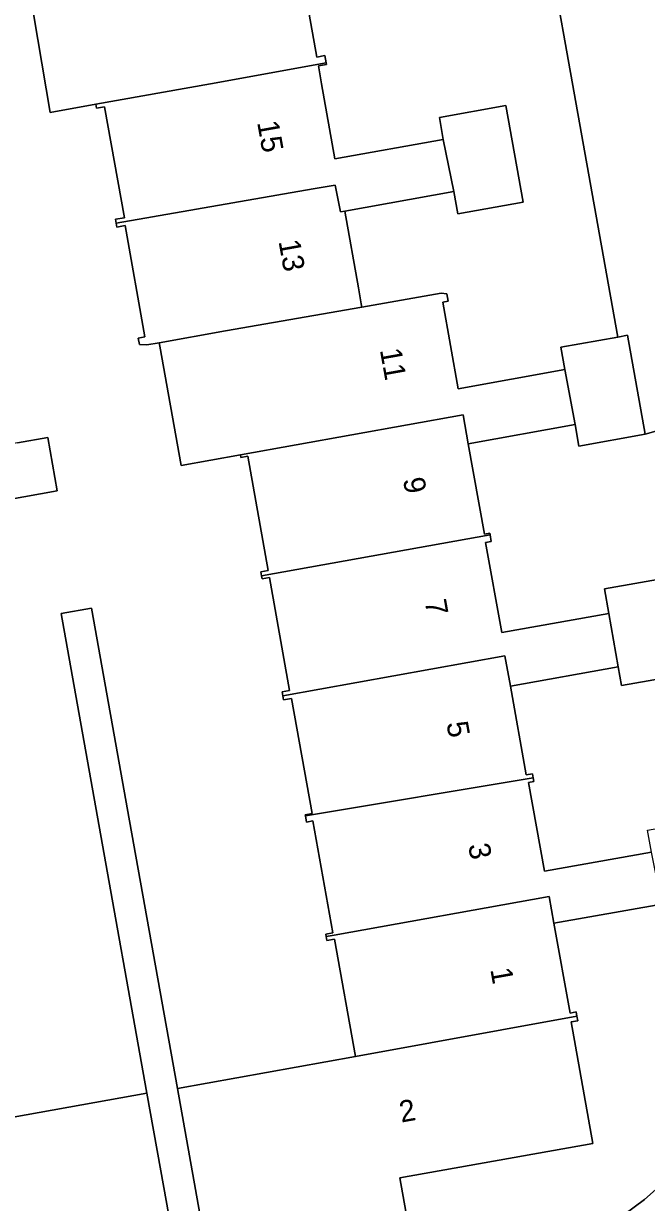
# Model space of a CAD drawing. Extents: x 157793 to 159380, y 380877 to 382313.
# Drawn here: x 158698.2 to 158727.1, y 381448 to 381502.8 of the extents above; entities that cross this region are included whole.
import ezdxf

# ---------------------------------------------------------------- set-up
doc = ezdxf.new("R2010")
doc.units = 0
for name, color, linetype in [('IMGEO_Erf', 7, 'Continuous'), ('IMGEO_Pand', 7, 'Continuous'), ('IMGEO_Pand_nummerreeks', 7, 'Continuous'), ('IMGEO_Voetpad_open', 7, 'Continuous')]:
    doc.layers.add(name, color=color, linetype=linetype)

msp = doc.modelspace()

# ---------------------------------------------------------------- linework, layer by layer
at = {"layer": 'IMGEO_Erf'}
for points in [[(158711.085, 381505.25), (158711.803, 381501.241), (158712.179, 381501.309), (158712.24, 381500.966), (158712.254, 381500.889), (158711.885, 381500.823), (158712.028, 381500), (158712.636, 381496.507), (158717.688, 381497.412), (158717.505, 381498.436), (158720.59, 381498.989), (158721.395, 381494.491), (158718.37, 381493.949), (158718.183, 381494.992), (158713.101, 381494.081), (158713.74, 381490.514), (158713.874, 381489.764), (158713.903, 381489.608), (158717.595, 381490.267), (158717.856, 381490.237), (158717.918, 381489.89), (158717.664, 381489.844), (158718.384, 381485.822), (158723.346, 381486.71), (158723.16, 381487.75), (158725.807, 381488.225), (158720.649, 381517.086)], [(158695.849, 381451.638), (158703.901, 381453.08), (158701.588, 381465.995), (158699.91, 381475.369), (158701.328, 381475.623), (158703.097, 381465.732), (158705.322, 381453.297), (158713.608, 381454.78), (158712.632, 381460.236), (158712.276, 381460.172), (158712.243, 381460.354), (158712.223, 381460.466), (158712.555, 381460.525), (158711.623, 381465.729), (158711.321, 381465.675), (158711.27, 381465.964), (158711.261, 381466.013), (158711.583, 381466.07), (158710.624, 381471.422), (158710.259, 381471.357), (158710.224, 381471.552), (158710.192, 381471.731), (158710.539, 381471.794), (158709.599, 381477.046), (158709.257, 381476.985), (158709.232, 381477.121), (158709.197, 381477.316), (158709.548, 381477.379), (158708.598, 381482.684), (158708.274, 381482.626), (158708.253, 381482.744), (158705.493, 381482.248), (158704.498, 381487.802), (158704.47, 381487.96), (158703.894, 381487.857), (158703.555, 381487.872), (158703.501, 381488.172), (158703.811, 381488.227), (158702.885, 381493.404), (158702.5, 381493.335), (158702.469, 381493.512), (158702.436, 381493.696), (158702.855, 381493.771), (158701.932, 381498.924), (158701.556, 381498.856), (158701.522, 381499.042), (158699.408, 381498.663), (158698.444, 381504.361)], [(158697.883, 381483.302), (158699.29, 381483.554), (158699.733, 381481.08), (158694.448, 381480.133)], [(158725.67, 381447.114), (158727.05, 381448.134), (158728.254, 381449.197), (158729.593, 381450.748), (158730.788, 381452.413), (158731.84, 381454.197), (158729.634, 381453.802), (158729.121, 381456.667), (158731.834, 381457.153), (158732.222, 381454.986), (158732.54, 381455.639), (158731.507, 381461.502), (158731.056, 381461.408), (158728.03, 381460.866), (158727.85, 381461.869), (158722.835, 381460.971), (158723.582, 381456.801), (158723.868, 381456.852), (158723.904, 381456.65), (158723.941, 381456.44), (158723.633, 381456.385), (158724.644, 381450.741), (158715.667, 381449.134), (158716.024, 381447.136)]]:
    msp.add_lwpolyline(points, dxfattribs=at)
for points in [[(158727.579, 381483.852), (158727.084, 381483.702), (158723.996, 381483.149), (158723.816, 381484.156), (158718.848, 381483.267), (158719.601, 381479.063), (158719.847, 381479.107), (158719.86, 381479.035), (158719.915, 381478.725), (158719.653, 381478.678), (158720.403, 381474.489), (158725.382, 381475.38), (158725.179, 381476.515), (158728.269, 381477.069), (158728.711, 381477.088)], [(158727.188, 381465.294), (158730.261, 381465.844), (158730.734, 381465.922), (158729.493, 381472.678), (158729.074, 381472.574), (158725.98, 381472.02), (158725.825, 381472.889), (158720.809, 381471.991), (158721.548, 381467.866), (158721.84, 381467.918), (158721.872, 381467.738), (158721.904, 381467.557), (158721.652, 381467.512), (158722.39, 381463.389), (158727.37, 381464.281)]]:
    msp.add_lwpolyline(points, close=True, dxfattribs=at)
at = {"layer": 'IMGEO_Pand'}
for points in [[(158711.085, 381505.25), (158710.849, 381506.576), (158700.562, 381504.739), (158698.444, 381504.361), (158699.408, 381498.663), (158701.522, 381499.042), (158706.859, 381500), (158712.24, 381500.966), (158712.179, 381501.309), (158711.803, 381501.241)], [(158712.028, 381500), (158711.885, 381500.823), (158712.254, 381500.889), (158712.24, 381500.966), (158706.859, 381500), (158701.522, 381499.042), (158701.556, 381498.856), (158701.932, 381498.924), (158702.855, 381493.771), (158702.436, 381493.696), (158702.469, 381493.512), (158711.636, 381495.112), (158712.664, 381495.291), (158712.903, 381494.045), (158713.101, 381494.081), (158718.183, 381494.992), (158717.688, 381497.412), (158712.636, 381496.507)], [(158717.688, 381497.412), (158718.183, 381494.992), (158718.37, 381493.949), (158721.395, 381494.491), (158720.59, 381498.989), (158717.505, 381498.436)], [(158713.101, 381494.081), (158712.903, 381494.045), (158712.664, 381495.291), (158711.636, 381495.112), (158702.469, 381493.512), (158702.5, 381493.335), (158702.885, 381493.404), (158703.811, 381488.227), (158703.501, 381488.172), (158703.555, 381487.872), (158703.894, 381487.857), (158704.47, 381487.96), (158707.557, 381488.512), (158713.903, 381489.608), (158713.874, 381489.764), (158713.74, 381490.514)], [(158713.903, 381489.608), (158707.557, 381488.512), (158704.47, 381487.96), (158704.498, 381487.802), (158705.493, 381482.248), (158708.253, 381482.744), (158718.608, 381484.606), (158718.848, 381483.267), (158723.816, 381484.156), (158723.346, 381486.71), (158718.384, 381485.822), (158717.664, 381489.844), (158717.918, 381489.89), (158717.856, 381490.237), (158717.595, 381490.267)], [(158723.346, 381486.71), (158723.816, 381484.156), (158723.996, 381483.149), (158727.084, 381483.702), (158726.26, 381488.306), (158725.807, 381488.225), (158723.16, 381487.75)], [(158718.848, 381483.267), (158718.608, 381484.606), (158708.253, 381482.744), (158708.274, 381482.626), (158708.598, 381482.684), (158709.548, 381477.379), (158709.197, 381477.316), (158709.232, 381477.121), (158719.86, 381479.035), (158719.847, 381479.107), (158719.601, 381479.063)], [(158699.29, 381483.554), (158697.883, 381483.302), (158694.602, 381482.714), (158694.506, 381482.697), (158694.005, 381482.607), (158694.448, 381480.133), (158699.733, 381481.08)], [(158719.86, 381479.035), (158709.232, 381477.121), (158709.257, 381476.985), (158709.599, 381477.046), (158710.539, 381471.794), (158710.192, 381471.731), (158710.224, 381471.552), (158720.557, 381473.4), (158720.809, 381471.991), (158725.825, 381472.889), (158725.382, 381475.38), (158720.403, 381474.489), (158719.653, 381478.678), (158719.915, 381478.725)], [(158725.825, 381472.889), (158725.98, 381472.02), (158729.074, 381472.574), (158728.269, 381477.069), (158725.179, 381476.515), (158725.382, 381475.38)], [(158720.809, 381471.991), (158720.557, 381473.4), (158710.224, 381471.552), (158710.259, 381471.357), (158710.624, 381471.422), (158711.583, 381466.07), (158711.261, 381466.013), (158711.27, 381465.964), (158721.872, 381467.738), (158721.84, 381467.918), (158721.548, 381467.866)], [(158727.85, 381461.869), (158727.37, 381464.281), (158722.39, 381463.389), (158721.652, 381467.512), (158721.904, 381467.557), (158721.872, 381467.738), (158711.27, 381465.964), (158711.321, 381465.675), (158711.623, 381465.729), (158712.555, 381460.525), (158712.223, 381460.466), (158712.243, 381460.354), (158712.605, 381460.421), (158722.612, 381462.216), (158722.835, 381460.971)], [(158723.904, 381456.65), (158723.868, 381456.852), (158723.582, 381456.801), (158722.835, 381460.971), (158722.612, 381462.216), (158712.605, 381460.421), (158712.243, 381460.354), (158712.276, 381460.172), (158712.632, 381460.236), (158713.608, 381454.78)], [(158723.904, 381456.65), (158713.608, 381454.78), (158705.322, 381453.297), (158706.722, 381445.471), (158716.024, 381447.136), (158715.667, 381449.134), (158724.644, 381450.741), (158723.633, 381456.385), (158723.941, 381456.44)], [(158704.688, 381448.685), (158703.901, 381453.08), (158695.849, 381451.638), (158685.717, 381449.828), (158685.45, 381449.78), (158685.522, 381449.384), (158685.807, 381449.435), (158686.79, 381443.943), (158694.962, 381445.406), (158695.313, 381443.445), (158705.306, 381445.234)]]:
    msp.add_lwpolyline(points, close=True, dxfattribs=at)
at = {"layer": 'IMGEO_Voetpad_open'}
for points in [[(158720.649, 381517.086), (158725.807, 381488.225), (158726.26, 381488.306), (158727.084, 381483.702), (158727.579, 381483.852), (158728.711, 381477.088), (158728.269, 381477.069), (158729.074, 381472.574), (158729.493, 381472.678), (158730.734, 381465.922), (158730.261, 381465.844), (158731.056, 381461.408), (158731.507, 381461.502), (158732.54, 381455.639), (158732.222, 381454.986), (158732.347, 381454.288), (158731.84, 381454.197), (158730.788, 381452.413), (158729.593, 381450.748), (158728.254, 381449.197), (158736.908, 381451.491)], [(158740.408, 381452.109), (158736.908, 381451.491), (158728.254, 381449.197), (158727.05, 381448.134), (158725.67, 381447.114), (158724.204, 381446.221), (158722.664, 381445.462), (158716.397, 381444.296), (158714.286, 381445.734), (158706.911, 381444.414), (158705.498, 381444.161), (158698.334, 381442.879), (158696.915, 381440.718), (158680.651, 381437.706), (158675.797, 381436.807)]]:
    msp.add_lwpolyline(points, dxfattribs=at)
msp.add_lwpolyline([(158703.097, 381465.732), (158701.328, 381475.623), (158699.91, 381475.369), (158701.588, 381465.995), (158703.901, 381453.08), (158704.688, 381448.685), (158705.306, 381445.234), (158705.498, 381444.161), (158706.911, 381444.414), (158706.722, 381445.471), (158705.322, 381453.297)], close=True, dxfattribs=at)

# ---------------------------------------------------------------- texts
at = {"layer": 'IMGEO_Pand_nummerreeks'}
for s, rotation, p in [('15', 280.1984, (158709.024, 381498.202)), ('13', 280.1984, (158710.019, 381492.672)), ('11', 280.1125, (158714.734, 381487.626)), ('9', 280.1125, (158715.807, 381481.616)), ('7', 280.1115, (158716.818, 381475.948)), ('5', 280.1125, (158717.829, 381470.278)), ('3', 280.1115, (158718.84, 381464.61)), ('1', 280.1115, (158719.871, 381458.829)), ('2', 10.1465, (158715.731, 381451.706))]:
    msp.add_text(s, height=1, rotation=rotation, dxfattribs=at).set_placement(p)

doc.saveas('drawing.dxf')
